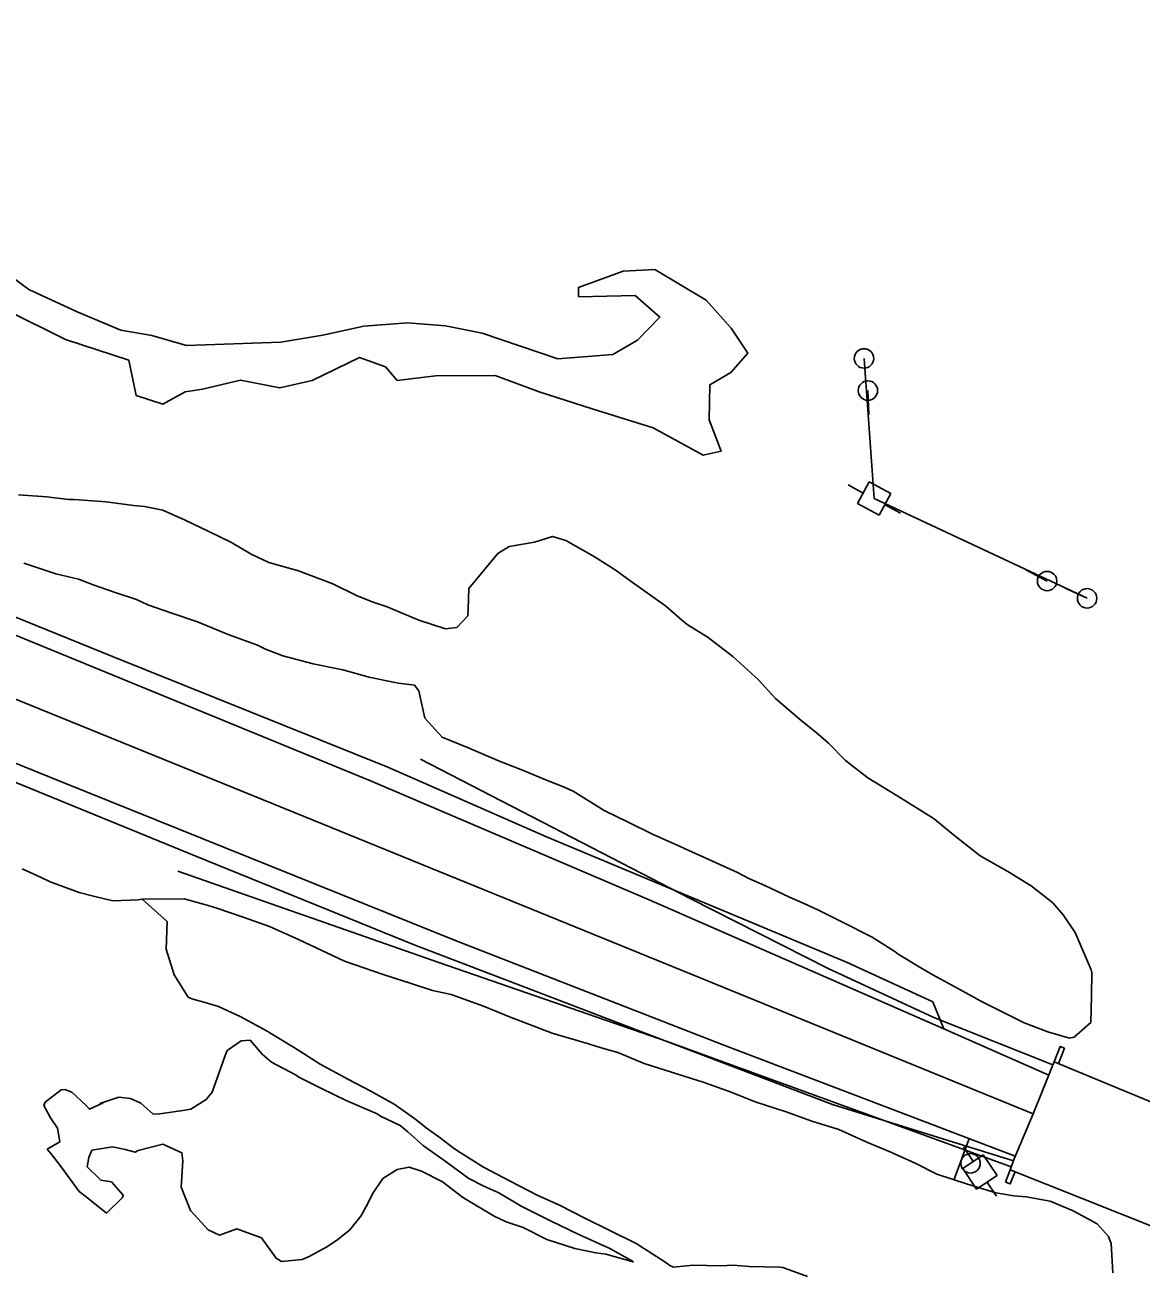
# Model space of a CAD drawing. Extents: x 2160437 to 2172832, y 205694 to 212444.
# Drawn here: x 2166938.6 to 2167168.8, y 208855.7 to 209112.8 of the extents above; entities that cross this region are included whole.
import ezdxf

# ---------------------------------------------------------------- set-up
doc = ezdxf.new("R2010")
doc.units = 0
for name, color, linetype in [('RD_EX_Bldg_Walls', 7, 'Continuous'), ('RD_EX_BldgApp', 7, 'Continuous'), ('RD_EX_Bridge', 7, 'Continuous'), ('RD_EX_Conc', 7, 'Continuous'), ('RD_EX_GuardRail', 7, 'Continuous'), ('RD_EX_LaneStripe', 7, 'Continuous'), ('RD_EX_Road', 7, 'Continuous'), ('RD_EX_UT', 7, 'Continuous'), ('RD_EX_UT_Guy', 7, 'Continuous'), ('RD_EX_VEG_ShrubLine', 7, 'Continuous'), ('RD_EX_VEG_TreeLine', 7, 'Continuous')]:
    doc.layers.add(name, color=color, linetype=linetype)

# ---------------------------------------------------------------- blocks, each defined once
blk = doc.blocks.new('PP')
at = {"layer": 'RD_EX_UT'}
for p, q in [((2.49, 2.51), (-2.51, 2.51)), ((-2.51, 2.51), (-2.51, -2.49)), ((2.49, -2.49), (2.49, 2.51)), ((-5.94, -0.05), (-2.47, -0.05)), ((-2.51, -2.49), (2.49, -2.49)), ((2.42, -0.05), (6.06, -0.05))]:
    blk.add_line(p, q, dxfattribs=at)

msp = doc.modelspace()

# ---------------------------------------------------------------- linework, layer by layer
at = {"layer": 'RD_EX_Bldg_Walls'}
for points in [[(2167150.89, 208899.05), (2167152.12, 208902.2), (2167152.99, 208901.82), (2167151.74, 208898.69)], [(2167140.83, 208874.19), (2167141.8, 208876.77)], [(2167142.79, 208876.38), (2167141.78, 208873.85), (2167140.83, 208874.19)]]:
    msp.add_lwpolyline(points, dxfattribs=at)
at = {"layer": 'RD_EX_BldgApp'}
msp.add_line((2167133.3, 208883.04), (2167130.16, 208874.6), dxfattribs=at)
msp.add_circle((2167133.62, 208878.1), 2, dxfattribs=at)
at = {"layer": 'RD_EX_Bridge'}
msp.add_lwpolyline([(2167188.02, 208883.63), (2167150.89, 208899.05), (2167150.25, 208897.52), (2167146.55, 208888.33), (2167142.64, 208879.05), (2167141.8, 208876.77), (2167179.27, 208861.84)], dxfattribs=at)
at = {"layer": 'RD_EX_Conc'}
msp.add_lwpolyline([(2167142.3, 208878.15), (2167142.31, 208878.15)], dxfattribs=at)
at = {"layer": 'RD_EX_GuardRail'}
for points in [[(2167150.62, 208898.4), (2167126.07, 208908.14), (2167104.26, 208918.29), (2167075.81, 208932.68), (2167049.49, 208946.28), (2167020.16, 208961.41)], [(2166970.12, 208938.34), (2167023.98, 208919.49), (2167071.04, 208903.25), (2167142.03, 208877.4)]]:
    msp.add_lwpolyline(points, dxfattribs=at)
at = {"layer": 'RD_EX_LaneStripe'}
msp.add_lwpolyline([(2166025.36, 209344.25), (2166108.97, 209310.08), (2166179, 209281.39), (2166248.32, 209253.24), (2166322.6, 209223.02), (2166428.12, 209180.09), (2166499.44, 209151.2), (2166571.15, 209122.03), (2166642.26, 209093.12), (2166713.47, 209064.17), (2166784.54, 209035.5), (2166854.09, 209007.34), (2166996.21, 208949.61), (2167074.48, 208917.74), (2167146.55, 208888.33)], dxfattribs=at)
at = {"layer": 'RD_EX_Road'}
for points in [[(2166026.17, 209360.72), (2166104.45, 209329.24), (2166218.97, 209282.28), (2166318.19, 209241.85), (2166429.86, 209196.42), (2166532.44, 209155.56), (2166615.15, 209121.73), (2166718.37, 209079.44), (2166758.57, 209062.93), (2166826.99, 209035.09), (2166891.12, 209009.17), (2166956.69, 208982.6), (2167013.45, 208959.75), (2167046.21, 208945.39), (2167108.06, 208919.54), (2167125.82, 208911.38), (2167128.12, 208905.84)], [(2166024.71, 209357.76), (2166117.95, 209319.57), (2166186.21, 209291.8), (2166298.24, 209246.06), (2166371.62, 209216.13), (2166463.14, 209179.26), (2166548.9, 209144.32), (2166648.16, 209104.03), (2166717.23, 209075.95), (2166755.68, 209060.57), (2166838.17, 209027.28), (2166917.84, 208994.71), (2167010.25, 208956.85), (2167067.32, 208932.42), (2167128.12, 208905.84), (2167149.74, 208896.27)], [(2166015.83, 209334.81), (2166072.81, 209311.37), (2166182.98, 209266.77), (2166282.53, 209226.31), (2166401.71, 209177.97), (2166514.59, 209132.05), (2166616.41, 209090.49), (2166709.27, 209052.8), (2166770.4, 209027.97), (2166845.06, 208997.67), (2166946.51, 208956.61), (2167027.58, 208923.96), (2167082.42, 208902.57), (2167142.85, 208879.55)], [(2166014.65, 209331.72), (2166089.07, 209301.24), (2166186.34, 209261.39), (2166293.04, 209218.16), (2166386.32, 209180.32), (2166516.17, 209127.72), (2166639.01, 209076.95), (2166708.04, 209049.04), (2166753.09, 209031.03), (2166819.33, 209004.22), (2166878.6, 208980.23), (2166936.73, 208956.62), (2166973.88, 208941.43), (2167018.87, 208923.18), (2167070.62, 208903.38), (2167105.14, 208890.26), (2167142.48, 208878.61)], [(2167149.75, 208896.27), (2167149.74, 208896.27)]]:
    msp.add_lwpolyline(points, dxfattribs=at)
at = {"layer": 'RD_EX_UT'}
for p, q in [((2167111.65, 209044.05), (2167112.01, 209039.06)), ((2167112.46, 209037.43), (2167112.64, 209032.43)), ((2167149.41, 208998.15), (2167144.99, 209000.48)), ((2167157.65, 208994.59), (2167153.1, 208996.67))]:
    msp.add_line(p, q, dxfattribs=at)
for centre in [(2167111.65, 209044.05), (2167112.46, 209037.43), (2167149.41, 208998.15), (2167157.65, 208994.59)]:
    msp.add_circle(centre, 2, dxfattribs=at)
at = {"layer": 'RD_EX_UT_Guy'}
for points in [[(2167113.74, 209015.15), (2167111.65, 209044.05)], [(2167157.65, 208994.59), (2167113.74, 209015.15)]]:
    msp.add_lwpolyline(points, dxfattribs=at)
at = {"layer": 'RD_EX_VEG_ShrubLine'}
for points in [[(2166934.67, 209054.1), (2166947.01, 209047.93), (2166960.04, 209043.69), (2166961.59, 209036.39), (2166967.06, 209034.59), (2166971.66, 209037.17), (2166975.27, 209037.71), (2166983.05, 209039.6), (2166991.16, 209037.97), (2166997.88, 209039.47), (2167007.58, 209044.22), (2167012.95, 209042.34), (2167015.4, 209039.49), (2167023.26, 209040.47), (2167035.62, 209040.52), (2167044.63, 209037.18), (2167055.6, 209033.63), (2167068.16, 209029.73), (2167078.5, 209024.1), (2167082.18, 209024.92), (2167079.75, 209031.38), (2167079.87, 209038.62), (2167084.19, 209041.14), (2167087.69, 209045.16), (2167084.23, 209050.28), (2167079.11, 209056.03), (2167068.54, 209062.39), (2167061.98, 209062.07), (2167052.79, 209058.71), (2167052.78, 209056.78), (2167064.43, 209057.03), (2167069.57, 209052.58), (2167064.92, 209047.84), (2167059.88, 209044.83), (2167048.51, 209043.95), (2167032.91, 209049.23), (2167025.33, 209050.8), (2167017.52, 209051.42), (2167008.53, 209050.71), (2167000.02, 209048.84), (2166991.39, 209047.4), (2166971.94, 209046.7), (2166964.78, 209048.77), (2166958.42, 209049.85), (2166949.37, 209053.65), (2166939.44, 209058.28), (2166931.9, 209063.77)], [(2166938.03, 208938.84), (2166941.86, 208937.11), (2166943.85, 208936.14), (2166949.82, 208933.93), (2166952.77, 208933.15), (2166956.77, 208932.2), (2166961.96, 208932.4), (2166962.83, 208932.57)]]:
    msp.add_lwpolyline(points, dxfattribs=at)
msp.add_lwpolyline([(2166954.1, 208890.4), (2166954.72, 208890.55), (2166951.96, 208889.25), (2166951.24, 208890.01), (2166948.27, 208892.79), (2166946.88, 208893.3), (2166946.09, 208893.22), (2166942.76, 208890.68), (2166942.53, 208890.04), (2166942.53, 208890.04), (2166943.87, 208887.5), (2166945.32, 208885.35), (2166945.83, 208882.5), (2166943.22, 208881), (2166944.21, 208879.75), (2166945.89, 208877.68), (2166947.39, 208875.62), (2166949.79, 208872.29), (2166951.23, 208871.2), (2166955.44, 208867.85), (2166955.44, 208867.85), (2166958.75, 208871.02), (2166958.86, 208871.53), (2166956.45, 208874.31), (2166954.28, 208874.61), (2166951.43, 208877.4), (2166951.79, 208879.29), (2166952.42, 208880.81), (2166956.66, 208881.5), (2166959.32, 208880.92), (2166961.32, 208880.38), (2166962, 208880.76), (2166967.08, 208882.07), (2166971, 208880.29), (2166971.17, 208878.59), (2166970.83, 208873.2), (2166970.83, 208873.2), (2166972.74, 208868.34), (2166972.74, 208868.34), (2166976.42, 208864.37), (2166978.74, 208863.31), (2166982.33, 208864.61), (2166982.33, 208864.61), (2166987.4, 208862.75), (2166987.4, 208862.75), (2166990.4, 208858.52), (2166991.54, 208857.87), (2166995.76, 208858.26), (2166997.24, 208858.9), (2167001.04, 208860.97), (2167003.13, 208862.39), (2167005.64, 208864.37), (2167007.87, 208867.22), (2167009.3, 208869.81), (2167010.31, 208871.78), (2167012.4, 208875), (2167015.41, 208876.82), (2167017.83, 208877.34), (2167020.42, 208876.47), (2167024.72, 208874.27), (2167028.82, 208871.1), (2167029.42, 208870.76), (2167035.39, 208867.18), (2167037.87, 208866.05), (2167041.37, 208864.84), (2167046.23, 208862.38), (2167046.23, 208862.38), (2167051.99, 208860.51), (2167056.34, 208859.66), (2167058.38, 208859.35), (2167064.08, 208857.76), (2167063.9, 208857.91), (2167059.23, 208860.53), (2167052.87, 208863.41), (2167052.87, 208863.41), (2167047.14, 208866.14), (2167040.95, 208869.26), (2167036.33, 208871.99), (2167035.09, 208872.55), (2167033.28, 208873.37), (2167030.15, 208874.98), (2167025.01, 208878.75), (2167025.01, 208878.75), (2167020.81, 208881.71), (2167017.56, 208884.56), (2167015.98, 208885.9), (2167011.93, 208887.81), (2167011.27, 208888.29), (2167004.85, 208891.02), (2167002.31, 208892.3), (2166999.52, 208893.69), (2166995.07, 208895.83), (2166994.52, 208896.27), (2166989.45, 208898.95), (2166987.51, 208900.58), (2166985.09, 208903.49), (2166983.22, 208903.34), (2166980.32, 208901.35), (2166979.9, 208900.3), (2166978.32, 208895.84), (2166977.24, 208892.78), (2166975.97, 208891.24), (2166972.82, 208889.24), (2166971.21, 208888.98), (2166966.41, 208888.29), (2166965.07, 208888.22), (2166962.55, 208890.48), (2166960.38, 208891.47), (2166957.95, 208891.76)], close=True, dxfattribs=at)
at = {"layer": 'RD_EX_VEG_TreeLine'}
for points in [[(2166937.29, 209015.91), (2166943.14, 209015.49), (2166947.58, 209014.97), (2166948.75, 209014.94), (2166955.34, 209014.5), (2166960.98, 209013.74), (2166963.3, 209013.5), (2166967.03, 209012.8), (2166971.63, 209010.71), (2166971.63, 209010.71), (2166976.39, 209008.43), (2166981.25, 209006.1), (2166985.27, 209003.71), (2166988.92, 209001.99), (2166995.05, 209000.26), (2167002.13, 208997.61), (2167007.02, 208995.2), (2167010.21, 208993.87), (2167013.3, 208992.84), (2167019.85, 208990.12), (2167025.38, 208988.29), (2167027.68, 208988.56), (2167029.95, 208990.95), (2167030, 208992.3), (2167030.15, 208996.6), (2167033.45, 209000.58), (2167036.12, 209003.85), (2167038.45, 209005.28), (2167043.73, 209006.19), (2167047.44, 209007.37), (2167050.16, 209006.51), (2167050.16, 209006.51), (2167055.87, 209003.29), (2167060.37, 209000.44), (2167063.65, 208998.08), (2167070.7, 208993.01), (2167074, 208990.13), (2167075.21, 208989.22), (2167079.52, 208986.51), (2167084.59, 208982.58), (2167089.9, 208977.8), (2167091.97, 208975.5), (2167093.4, 208973.97), (2167098.25, 208969.71), (2167102.18, 208966.56), (2167104.33, 208964.71), (2167107.84, 208961.18), (2167112.41, 208957.55), (2167119.17, 208953.48), (2167126.11, 208949.15), (2167126.11, 208949.15), (2167130.14, 208945.82), (2167135.59, 208941.48), (2167141.34, 208938.24), (2167141.34, 208938.24), (2167146.12, 208935.32), (2167150.62, 208931.78), (2167152.69, 208929.34), (2167155.19, 208925.66), (2167158.5, 208917.98), (2167158.62, 208917.43), (2167158.58, 208912.53), (2167158.42, 208907.11), (2167158.42, 208907.11), (2167155, 208904.12), (2167154.05, 208903.93), (2167149.53, 208905.24), (2167144.69, 208907.06), (2167144.69, 208907.06), (2167139.85, 208909.44), (2167135.61, 208911.62), (2167134.8, 208912.05), (2167129.77, 208914.83), (2167125.73, 208917.04), (2167123.37, 208918.43), (2167118.72, 208921.22), (2167117.99, 208921.8), (2167113.33, 208924.73), (2167107.05, 208927.9), (2167102.11, 208930.33), (2167098.98, 208931.81), (2167096.32, 208932.95), (2167091.18, 208935.35), (2167087.87, 208936.85), (2167085.54, 208938.04), (2167079.68, 208940.76), (2167075.52, 208942.59), (2167073.72, 208943.41), (2167068.19, 208945.92), (2167062.89, 208948.51), (2167062.89, 208948.51), (2167058.08, 208950.82), (2167051.66, 208954.8), (2167049.34, 208955.85), (2167046.84, 208956.8), (2167040.88, 208959.32), (2167037.17, 208960.76), (2167036.17, 208961.15), (2167029.9, 208963.81), (2167024.64, 208965.95), (2167024.64, 208965.95), (2167021.11, 208969.86), (2167021.11, 208969.86), (2167019.84, 208975.55), (2167018.98, 208976.68), (2167015.69, 208977.12), (2167014.87, 208977.24), (2167009.63, 208978.31), (2167004.16, 208979.86), (2167002.12, 208980.29), (2166998.05, 208981.08), (2166991.82, 208982.73), (2166988.21, 208984.11), (2166986.58, 208984.92), (2166980.53, 208987.1), (2166975.04, 208989.41), (2166974.19, 208989.74), (2166968.74, 208991.59), (2166963.95, 208993.26), (2166961.63, 208994.32), (2166957.46, 208995.71), (2166952.66, 208997.34), (2166949.67, 208998.57), (2166944.98, 208999.64), (2166938.37, 209001.83)], [(2167099.97, 208854.77), (2167094.9, 208856.64), (2167094.29, 208856.67), (2167087.96, 208856.86), (2167084.7, 208857.1), (2167082.09, 208856.97), (2167076.42, 208857.12), (2167072.37, 208856.71), (2167071.6, 208857.06), (2167070.61, 208857.76), (2167064.68, 208861.58), (2167059.27, 208864.22), (2167053.92, 208866.84), (2167048.87, 208869.44), (2167044.27, 208871.53), (2167044.27, 208871.53), (2167038.66, 208874.39), (2167033.19, 208877.31), (2167028.38, 208880.31), (2167027.19, 208881.1), (2167023.94, 208883.57), (2167021.36, 208885.43), (2167019.21, 208887.15), (2167015.17, 208890.05), (2167014.78, 208890.28), (2167009.81, 208893.04), (2167005.33, 208895.39), (2167005.33, 208895.39), (2166999.52, 208898.53), (2166996.04, 208900.73), (2166994.03, 208902.08), (2166989.12, 208904.99), (2166988.68, 208905.26), (2166983.76, 208907.99), (2166983.16, 208908.32), (2166978.51, 208910.44), (2166976, 208911.21), (2166973.05, 208911.98), (2166972.29, 208912.39), (2166972.29, 208912.39), (2166969.38, 208916.95), (2166967.74, 208922.25), (2166967.96, 208927.94), (2166962.83, 208932.57), (2166971.46, 208932.64), (2166976.39, 208931.28), (2166978.19, 208930.71), (2166983.59, 208928.88), (2166989.04, 208926.9), (2166995.06, 208924.23), (2167004.49, 208919.76), (2167012.46, 208917.01), (2167018.25, 208915.19), (2167022.64, 208913.76), (2167026.5, 208912.94), (2167033.17, 208910.47), (2167038.54, 208908.28), (2167047.34, 208904.91), (2167054.84, 208902.75), (2167057.46, 208901.93), (2167060.92, 208900.92), (2167066.34, 208898.71), (2167071.94, 208896.91), (2167078.7, 208894.78), (2167084.25, 208892.75), (2167089.23, 208890.8), (2167095.63, 208888.71), (2167098.61, 208887.6), (2167100.88, 208886.82), (2167106.43, 208885.05), (2167112.24, 208882.47), (2167117.16, 208880.42), (2167122.17, 208878.15), (2167122.17, 208878.15), (2167126.68, 208875.85), (2167133.02, 208873.78), (2167133.02, 208873.78), (2167138.83, 208872.01), (2167142.58, 208871.37), (2167145.11, 208871.16), (2167150.06, 208870.27), (2167154.78, 208868.32), (2167154.78, 208868.32), (2167159.73, 208865.63), (2167162.09, 208863), (2167162.63, 208861.58), (2167162.93, 208855.52)]]:
    msp.add_lwpolyline(points, dxfattribs=at)

# ---------------------------------------------------------------- block references
at = {"layer": 'RD_EX_UT', "xscale": 1.0199999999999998}
for p, yscale, rotation in [((2167113.74, 209015.15), 1.02, -28.407072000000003), ((2167135.55, 208876.33), 1.0199999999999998, 123.693908)]:
    msp.add_blockref('PP', p, dxfattribs=dict(at, yscale=yscale, rotation=rotation))

doc.saveas('drawing.dxf')
